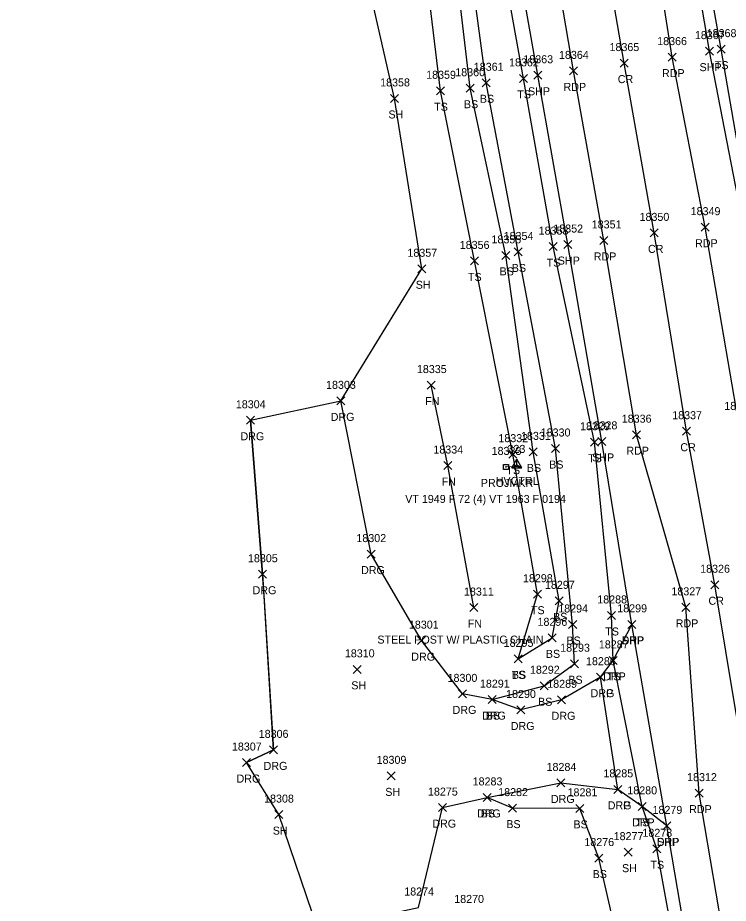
# Model space of a CAD drawing. Extents: x 1439173 to 1457902, y 641926 to 659889.
# Drawn here: x 1445421.8 to 1445599.2, y 658519.2 to 658740.4 of the extents above; entities that cross this region are included whole.
import ezdxf

# ---------------------------------------------------------------- set-up
doc = ezdxf.new("R2010")
doc.units = 0
for name, color, linetype in [('C_A', 7, 'Continuous'), ('C_I', 7, 'Continuous'), ('CPSM', 7, 'Continuous'), ('L_A', 7, 'Continuous'), ('L_C', 7, 'Continuous'), ('L_I', 7, 'Continuous'), ('L_TIC', 7, 'Continuous'), ('LELB', 7, 'Continuous'), ('LFNC', 7, 'Continuous'), ('LSOGP', 7, 'Continuous'), ('P_A', 7, 'Continuous'), ('P_I', 7, 'Continuous'), ('P_TIC', 7, 'Continuous'), ('PET', 7, 'Continuous'), ('PRC', 7, 'Continuous'), ('PSP', 7, 'Continuous'), ('R_A', 7, 'Continuous'), ('R_I', 7, 'Continuous'), ('R_TIC', 7, 'Continuous'), ('RDG', 7, 'Continuous'), ('RDP', 7, 'Continuous'), ('S_A', 7, 'Continuous'), ('S_C', 7, 'Continuous'), ('S_I', 7, 'Continuous'), ('SRM', 7, 'Continuous')]:
    doc.layers.add(name, color=color, linetype=linetype)

msp = doc.modelspace()

# ---------------------------------------------------------------- linework, layer by layer
at = {"layer": 'CPSM'}
for p, q in [((1445545.22, 658627.98), (1445546.47, 658630.14)), ((1445545.22, 658627.98), (1445546.47, 658628.7)), ((1445547.72, 658627.98), (1445546.47, 658630.14)), ((1445546.47, 658628.7), (1445546.47, 658630.14)), ((1445546.47, 658628.7), (1445546.47, 658628.7)), ((1445546.47, 658628.7), (1445547.72, 658627.98)), ((1445545.22, 658627.98), (1445547.72, 658627.98))]:
    msp.add_line(p, q, dxfattribs=at)
at = {"layer": 'L_TIC'}
for points in [[(1445596.49, 658731.56), (1445598.49, 658733.56)], [(1445598.49, 658731.56), (1445596.49, 658733.56)], [(1445547.13, 658724.26), (1445549.13, 658726.26)], [(1445549.13, 658724.26), (1445547.13, 658726.26)], [(1445533.78, 658721.8), (1445535.78, 658723.8)], [(1445535.78, 658721.8), (1445533.78, 658723.8)], [(1445537.76, 658723.16), (1445539.76, 658725.16)], [(1445539.76, 658723.16), (1445537.76, 658725.16)], [(1445514.89, 658719.25), (1445516.89, 658721.25)], [(1445516.89, 658719.25), (1445514.89, 658721.25)], [(1445526.39, 658721.16), (1445528.39, 658723.16)], [(1445528.39, 658721.16), (1445526.39, 658723.16)], [(1445554.48, 658682.23), (1445556.48, 658684.23)], [(1445556.48, 658682.23), (1445554.48, 658684.23)], [(1445542.69, 658680.05), (1445544.69, 658682.05)], [(1445544.69, 658680.05), (1445542.69, 658682.05)], [(1445545.73, 658680.9), (1445547.73, 658682.9)], [(1445547.73, 658680.9), (1445545.73, 658682.9)], [(1445534.83, 658678.66), (1445536.83, 658680.66)], [(1445536.83, 658678.66), (1445534.83, 658680.66)], [(1445521.7, 658676.7), (1445523.7, 658678.7)], [(1445523.7, 658676.7), (1445521.7, 658678.7)], [(1445524.07, 658647.64), (1445526.07, 658649.64)], [(1445526.07, 658647.64), (1445524.07, 658649.64)], [(1445564.84, 658633.37), (1445566.84, 658635.37)], [(1445566.84, 658633.37), (1445564.84, 658635.37)], [(1445549.5, 658630.95), (1445551.5, 658632.95)], [(1445551.5, 658630.95), (1445549.5, 658632.95)], [(1445555.07, 658631.8), (1445557.07, 658633.8)], [(1445557.07, 658631.8), (1445555.07, 658633.8)], [(1445544.42, 658630.38), (1445546.42, 658632.38)], [(1445546.42, 658630.38), (1445544.42, 658632.38)], [(1445528.18, 658627.54), (1445530.18, 658629.54)], [(1445530.18, 658627.54), (1445528.18, 658629.54)], [(1445550.56, 658595.4), (1445552.56, 658597.4)], [(1445552.56, 658595.4), (1445550.56, 658597.4)], [(1445556.05, 658593.74), (1445558.05, 658595.74)], [(1445558.05, 658593.74), (1445556.05, 658595.74)], [(1445534.7, 658592.06), (1445536.7, 658594.06)], [(1445536.7, 658592.06), (1445534.7, 658594.06)], [(1445569.11, 658590.09), (1445571.11, 658592.09)], [(1445571.11, 658590.09), (1445569.11, 658592.09)], [(1445559.38, 658587.83), (1445561.38, 658589.83)], [(1445561.38, 658587.83), (1445559.38, 658589.83)], [(1445554.24, 658584.5), (1445556.24, 658586.5)], [(1445556.24, 658584.5), (1445554.24, 658586.5)], [(1445545.75, 658579.25), (1445547.75, 658581.25)], [(1445547.75, 658579.25), (1445545.75, 658581.25)], [(1445545.75, 658579.25), (1445547.75, 658581.25)], [(1445547.75, 658579.25), (1445545.75, 658581.25)], [(1445559.86, 658578.03), (1445561.86, 658580.03)], [(1445561.86, 658578.03), (1445559.86, 658580.03)], [(1445569.51, 658578.86), (1445571.51, 658580.86)], [(1445571.51, 658578.86), (1445569.51, 658580.86)], [(1445505.6, 658576.63), (1445507.6, 658578.63)], [(1445507.6, 658576.63), (1445505.6, 658578.63)], [(1445552.3, 658572.53), (1445554.3, 658574.53)], [(1445554.3, 658572.53), (1445552.3, 658574.53)], [(1445539.24, 658569.06), (1445541.24, 658571.06)], [(1445541.24, 658569.06), (1445539.24, 658571.06)], [(1445514.09, 658550.02), (1445516.09, 658552.02)], [(1445516.09, 658550.02), (1445514.09, 658552.02)], [(1445537.99, 658544.63), (1445539.99, 658546.63)], [(1445539.99, 658544.63), (1445537.99, 658546.63)], [(1445576.71, 658542.4), (1445578.71, 658544.4)], [(1445578.71, 658542.4), (1445576.71, 658544.4)], [(1445485.99, 658540.34), (1445487.99, 658542.34)], [(1445487.99, 658540.34), (1445485.99, 658542.34)], [(1445544.37, 658541.96), (1445546.37, 658543.96)], [(1445546.37, 658541.96), (1445544.37, 658543.96)], [(1445561.14, 658541.9), (1445563.14, 658543.9)], [(1445563.14, 658541.9), (1445561.14, 658543.9)], [(1445580.39, 658531.8), (1445582.39, 658533.8)], [(1445582.39, 658531.8), (1445580.39, 658533.8)], [(1445565.94, 658529.48), (1445567.94, 658531.48)], [(1445567.94, 658529.48), (1445565.94, 658531.48)], [(1445573.21, 658530.96), (1445575.21, 658532.96)], [(1445575.21, 658530.96), (1445573.21, 658532.96)]]:
    msp.add_lwpolyline(points, dxfattribs=at)
at = {"layer": 'LELB'}
for points in [[(1445546.75, 658580.25), (1445555.24, 658585.5), (1445557.05, 658594.74), (1445550.5, 658631.95), (1445543.69, 658681.05), (1445534.78, 658722.8), (1445529.5, 658767.44), (1445519.33, 658815.1), (1445511.95, 658865.76), (1445502.3, 658911.26), (1445493.26, 658963.47), (1445482.28, 659014.01), (1445481.87, 659019.38), (1445465.05, 659071.39), (1445457.15, 659125.87), (1445444.27, 659175.83), (1445430.93, 659227.91), (1445424.45, 659249.81), (1445421.79, 659257.66), (1445423.95, 659258.48), (1445426.47, 659250.13)], [(1445540.24, 658570.06), (1445553.3, 658573.53), (1445560.86, 658579.03), (1445560.38, 658588.83), (1445556.07, 658632.8), (1445546.73, 658681.9), (1445538.76, 658724.16), (1445532.85, 658768.22), (1445523.37, 658815.33), (1445515.94, 658866.25), (1445505.34, 658911.7), (1445496.99, 658963.85), (1445485.27, 659014.07), (1445485.5, 659019.05), (1445472.59, 659070.29), (1445459, 659126.25), (1445446.31, 659176.04), (1445433.38, 659228.96), (1445426.47, 659250.13)], [(1445546.75, 658580.25), (1445551.56, 658596.4), (1445545.42, 658631.38), (1445535.83, 658679.66), (1445527.39, 658722.16), (1445522.35, 658763.62), (1445509.54, 658813.62), (1445497.28, 658863.69), (1445487.08, 658909.69), (1445476.82, 658961.05), (1445466.23, 659010.54), (1445463.83, 659019.39), (1445456.72, 659066.86)], [(1445578.26, 658449.58), (1445586.47, 658455.84), (1445593.31, 658457.92), (1445586.85, 658503.08), (1445581.39, 658532.8), (1445577.71, 658543.4), (1445570.51, 658579.86), (1445570.11, 658591.09), (1445565.84, 658634.37), (1445555.48, 658683.23), (1445548.13, 658725.26), (1445540.21, 658769.37), (1445532.06, 658816.87), (1445522.98, 658867.21), (1445515.01, 658913.3), (1445505.43, 658965.27)], [(1445711.41, 657996.31), (1445705.83, 658036.22), (1445700.64, 658079.41), (1445692.1, 658142.12), (1445687.71, 658180.48), (1445685.34, 658190.49), (1445681.91, 658219.02), (1445671.71, 658278.03), (1445666.36, 658313.61), (1445658.13, 658362.17), (1445649.94, 658422.94), (1445644.25, 658454.56), (1445635.79, 658510.62), (1445628.02, 658553.04), (1445620.07, 658601.71), (1445614.01, 658640.64), (1445604.81, 658690.17), (1445597.49, 658732.56), (1445589.59, 658776.66), (1445581.16, 658825.01), (1445572.65, 658874.35), (1445564.96, 658919.17), (1445560, 658950.1)], [(1445548.03, 658441.76), (1445559.75, 658453.4), (1445576.6, 658458.95), (1445573.52, 658501.69), (1445566.94, 658530.48), (1445562.14, 658542.9), (1445545.37, 658542.96), (1445538.99, 658545.63)]]:
    msp.add_lwpolyline(points, dxfattribs=at)
at = {"layer": 'LFNC'}
msp.add_lwpolyline([(1445535.7, 658593.06), (1445529.18, 658628.54), (1445525.07, 658648.64)], dxfattribs=at)
at = {"layer": 'LSOGP'}
msp.add_lwpolyline([(1445496.75, 658512.75), (1445486.99, 658541.35), (1445478.95, 658554.35), (1445485.7, 658557.51), (1445485.36, 658563), (1445485.02, 658568.48), (1445484.67, 658573.97), (1445484.33, 658579.46), (1445483.99, 658584.94), (1445483.64, 658590.43), (1445483.3, 658595.91), (1445482.95, 658601.4), (1445482.2, 658611.01), (1445481.44, 658620.63), (1445480.68, 658630.24), (1445479.92, 658639.85), (1445502.45, 658644.71), (1445522.69, 658677.71), (1445515.89, 658720.26), (1445506.07, 658763.47), (1445487.83, 658823.4), (1445483.43, 658861.14), (1445475.15, 658909.05), (1445476.82, 658961.06)], dxfattribs=at)
at = {"layer": 'P_TIC'}
for points in [[(1445593.54, 658731.07), (1445595.54, 658733.07)], [(1445595.54, 658731.07), (1445593.54, 658733.07)], [(1445584.19, 658729.57), (1445586.19, 658731.57)], [(1445586.19, 658729.57), (1445584.19, 658731.57)], [(1445559.61, 658726.13), (1445561.61, 658728.13)], [(1445561.61, 658726.13), (1445559.61, 658728.13)], [(1445572.22, 658728.08), (1445574.22, 658730.08)], [(1445574.22, 658728.08), (1445572.22, 658730.08)], [(1445550.7, 658725.04), (1445552.7, 658727.04)], [(1445552.7, 658725.04), (1445550.7, 658727.04)], [(1445592.45, 658687.09), (1445594.45, 658689.09)], [(1445594.45, 658687.09), (1445592.45, 658689.09)], [(1445579.76, 658685.66), (1445581.76, 658687.66)], [(1445581.76, 658685.66), (1445579.76, 658687.66)], [(1445558.14, 658682.75), (1445560.14, 658684.75)], [(1445560.14, 658682.75), (1445558.14, 658684.75)], [(1445567.16, 658683.78), (1445569.16, 658685.78)], [(1445569.16, 658683.78), (1445567.16, 658685.78)], [(1445575.29, 658635.25), (1445577.29, 658637.25)], [(1445577.29, 658635.25), (1445575.29, 658637.25)], [(1445587.83, 658636.12), (1445589.83, 658638.12)], [(1445589.83, 658636.12), (1445587.83, 658638.12)], [(1445566.7, 658633.58), (1445568.7, 658635.58)], [(1445568.7, 658633.58), (1445566.7, 658635.58)], [(1445594.87, 658597.76), (1445596.87, 658599.76)], [(1445596.87, 658597.76), (1445594.87, 658599.76)], [(1445587.63, 658592.12), (1445589.63, 658594.12)], [(1445589.63, 658592.12), (1445587.63, 658594.12)], [(1445574.12, 658587.87), (1445576.12, 658589.87)], [(1445576.12, 658587.87), (1445574.12, 658589.87)], [(1445590.98, 658545.7), (1445592.98, 658547.7)], [(1445592.98, 658545.7), (1445590.98, 658547.7)], [(1445582.92, 658537.52), (1445584.92, 658539.52)], [(1445584.92, 658537.52), (1445582.92, 658539.52)]]:
    msp.add_lwpolyline(points, dxfattribs=at)
at = {"layer": 'PET'}
for points in [[(1445705.78, 657996.74), (1445700.79, 658035.17), (1445695.34, 658079.07), (1445686.58, 658141.61), (1445678.88, 658191.85), (1445674.78, 658217.71), (1445664.88, 658276.95), (1445658.55, 658312.17), (1445650.15, 658361.18), (1445639.6, 658422.2), (1445634.4, 658454.18), (1445624.07, 658508.93), (1445616.8, 658551.96), (1445608.32, 658601.33), (1445601.83, 658639.44), (1445593.45, 658688.09), (1445585.19, 658730.57), (1445578.3, 658774.52), (1445569.42, 658823.28), (1445560.62, 658872.5), (1445551.74, 658918.41), (1445542.33, 658971.3)], [(1445680.6, 657994.71), (1445675.66, 658031.82), (1445670.09, 658076.96), (1445661.45, 658138.65), (1445654.59, 658185.53), (1445650, 658213.91), (1445640.16, 658272.65), (1445634.24, 658306.76), (1445624.76, 658361.87), (1445614.72, 658418.97), (1445607.21, 658460.9), (1445599.06, 658505.1), (1445591.98, 658546.7), (1445588.63, 658593.12), (1445576.29, 658636.25), (1445568.16, 658684.78), (1445560.61, 658727.13), (1445552.99, 658771.71), (1445544.2, 658818.81), (1445535.26, 658869.13), (1445526.51, 658914.41), (1445517.19, 658967.01)]]:
    msp.add_lwpolyline(points, dxfattribs=at)
at = {"layer": 'PRC'}
msp.add_lwpolyline([(1445693.19, 657995.58), (1445688.37, 658033.15), (1445682.7, 658078.44), (1445674.41, 658140.32), (1445666.61, 658188.13), (1445662.4, 658215.59), (1445653.51, 658278.24), (1445646.19, 658309.4), (1445637.2, 658362.39), (1445626.17, 658420.18), (1445621.21, 658465.94), (1445611.38, 658507.05), (1445604.14, 658549), (1445595.87, 658598.76), (1445588.83, 658637.12), (1445580.76, 658686.66), (1445573.22, 658729.08), (1445565.49, 658774.03), (1445556.77, 658821.39), (1445548.21, 658870.8), (1445539.62, 658916.36), (1445529.84, 658969.19)], dxfattribs=at)
at = {"layer": 'PSP'}
for points in [[(1445709.72, 657996.21), (1445703.88, 658035.73), (1445698.6, 658079.03), (1445689.92, 658141.84), (1445682.47, 658194.7), (1445678.91, 658218.46), (1445669.51, 658277.66), (1445663.97, 658313.06), (1445656.7, 658361.9), (1445647.15, 658422.67), (1445642.54, 658454.48), (1445633.11, 658510.6), (1445626.17, 658552.92), (1445617.88, 658601.72), (1445610.99, 658640.57), (1445602.68, 658689.97), (1445594.54, 658732.07), (1445587.02, 658776.07), (1445578.22, 658824.66), (1445569.89, 658874.08), (1445561.69, 658919.22), (1445557.14, 658946.18), (1445552.68, 658972.7)], [(1445677.61, 657994.76), (1445672.81, 658031.44), (1445667.07, 658076.52), (1445658.59, 658138.11), (1445650.65, 658184.8), (1445645.66, 658213.03), (1445633.73, 658271), (1445626.46, 658304.89), (1445616.09, 658359.97), (1445606.28, 658413.34), (1445604.12, 658425.94), (1445596.03, 658466.49), (1445589.8, 658503.8), (1445583.92, 658538.52), (1445575.12, 658588.87), (1445567.7, 658634.58), (1445559.14, 658683.75), (1445551.7, 658726.04), (1445543.93, 658769.89), (1445535.06, 658817.05), (1445526.54, 658867.74), (1445518.27, 658912.76), (1445508.55, 658965.49)]]:
    msp.add_lwpolyline(points, dxfattribs=at)
at = {"layer": 'R_TIC'}
for points in [[(1445501.46, 658643.7), (1445503.46, 658645.7)], [(1445503.46, 658643.7), (1445501.46, 658645.7)], [(1445478.93, 658638.85), (1445480.93, 658640.85)], [(1445480.93, 658638.85), (1445478.93, 658640.85)], [(1445509.04, 658605.42), (1445511.04, 658607.42)], [(1445511.04, 658605.42), (1445509.04, 658607.42)], [(1445481.95, 658600.39), (1445483.95, 658602.39)], [(1445483.95, 658600.39), (1445481.95, 658602.39)], [(1445574.12, 658587.87), (1445576.12, 658589.87)], [(1445576.12, 658587.87), (1445574.12, 658589.87)], [(1445521.59, 658583.8), (1445523.59, 658585.8)], [(1445523.59, 658583.8), (1445521.59, 658585.8)], [(1445569.51, 658578.86), (1445571.51, 658580.86)], [(1445571.51, 658578.86), (1445569.51, 658580.86)], [(1445566.36, 658574.67), (1445568.36, 658576.67)], [(1445568.36, 658574.67), (1445566.36, 658576.67)], [(1445566.36, 658574.67), (1445568.36, 658576.67)], [(1445568.36, 658574.67), (1445566.36, 658576.67)], [(1445531.9, 658570.5), (1445533.9, 658572.5)], [(1445533.9, 658570.5), (1445531.9, 658572.5)], [(1445539.24, 658569.06), (1445541.24, 658571.06)], [(1445541.24, 658569.06), (1445539.24, 658571.06)], [(1445556.63, 658569.02), (1445558.63, 658571.02)], [(1445558.63, 658569.02), (1445556.63, 658571.02)], [(1445546.44, 658566.48), (1445548.44, 658568.48)], [(1445548.44, 658566.48), (1445546.44, 658568.48)], [(1445484.7, 658556.51), (1445486.7, 658558.51)], [(1445486.7, 658556.51), (1445484.7, 658558.51)], [(1445477.95, 658553.34), (1445479.95, 658555.34)], [(1445479.95, 658553.34), (1445477.95, 658555.34)], [(1445556.46, 658548.25), (1445558.46, 658550.25)], [(1445558.46, 658548.25), (1445556.46, 658550.25)], [(1445537.99, 658544.63), (1445539.99, 658546.63)], [(1445539.99, 658544.63), (1445537.99, 658546.63)], [(1445570.65, 658546.65), (1445572.65, 658548.65)], [(1445572.65, 658546.65), (1445570.65, 658548.65)], [(1445570.65, 658546.65), (1445572.65, 658548.65)], [(1445572.65, 658546.65), (1445570.65, 658548.65)], [(1445576.71, 658542.4), (1445578.71, 658544.4)], [(1445578.71, 658542.4), (1445576.71, 658544.4)], [(1445526.84, 658542.09), (1445528.84, 658544.09)], [(1445528.84, 658542.09), (1445526.84, 658544.09)], [(1445582.92, 658537.52), (1445584.92, 658539.52)], [(1445584.92, 658537.52), (1445582.92, 658539.52)]]:
    msp.add_lwpolyline(points, dxfattribs=at)
at = {"layer": 'RDG'}
for points in [[(1445567.36, 658575.67), (1445557.63, 658570.02), (1445547.44, 658567.48), (1445540.24, 658570.06), (1445532.9, 658571.5), (1445522.59, 658584.8), (1445510.04, 658606.42), (1445502.46, 658644.7)], [(1445479.93, 658639.85), (1445482.95, 658601.39), (1445485.7, 658557.51), (1445478.95, 658554.34)], [(1445496.75, 658512.74), (1445521.91, 658518.13), (1445527.84, 658543.09), (1445538.99, 658545.63), (1445557.46, 658549.25), (1445571.65, 658547.65)]]:
    msp.add_lwpolyline(points, dxfattribs=at)
at = {"layer": 'RDP'}
msp.add_lwpolyline([(1445583.92, 658538.52), (1445577.71, 658543.4), (1445571.65, 658547.65), (1445567.36, 658575.67), (1445570.51, 658579.86), (1445575.12, 658588.87)], dxfattribs=at)
at = {"layer": 'SRM'}
msp.add_lwpolyline([(1445543.1, 658628.83), (1445544.35, 658628.83), (1445544.35, 658627.58), (1445543.1, 658627.58)], close=True, dxfattribs=at)
msp.add_circle((1445543.73, 658628.2), 0.0833, dxfattribs=at)

# ---------------------------------------------------------------- texts
at = {"layer": 'C_A'}
msp.add_text('HVCTRL', height=2, dxfattribs=at).set_placement((1445541.17, 658623.7))
at = {"layer": 'C_I'}
msp.add_text('323', height=2, dxfattribs=at).set_placement((1445544.11, 658631.7))
at = {"layer": 'L_A'}
for s, p in [('TS', (1445595.9, 658727.56)), ('TS', (1445546.54, 658720.26)), ('TS', (1445525.8, 658717.16)), ('BS', (1445533.22, 658717.8)), ('BS', (1445537.2, 658719.16)), ('SH', (1445514.38, 658715.25)), ('TS', (1445553.89, 658678.23)), ('BS', (1445542.13, 658676.05)), ('BS', (1445545.17, 658676.9)), ('TS', (1445534.24, 658674.66)), ('SH', (1445521.19, 658672.7)), ('FN', (1445523.55, 658643.64)), ('TS', (1445564.25, 658629.37)), ('TS', (1445543.83, 658626.38)), ('BS', (1445548.94, 658626.95)), ('BS', (1445554.51, 658627.8)), ('FN', (1445527.66, 658623.54)), ('TS', (1445549.97, 658591.4)), ('BS', (1445555.49, 658589.74)), ('FN', (1445534.18, 658588.06)), ('TS', (1445568.52, 658586.09)), ('BS', (1445558.82, 658583.83)), ('BS', (1445553.68, 658580.5)), ('TS', (1445545.15, 658575.25)), ('BS', (1445545.19, 658575.25)), ('BS', (1445559.3, 658574.03)), ('TS', (1445568.92, 658574.86)), ('SH', (1445505.09, 658572.63)), ('BS', (1445551.74, 658568.53)), ('BS', (1445538.68, 658565.06)), ('SH', (1445513.58, 658546.02)), ('BS', (1445537.43, 658540.63)), ('BS', (1445543.81, 658537.96)), ('BS', (1445560.58, 658537.9)), ('TS', (1445576.12, 658538.4)), ('SH', (1445485.48, 658536.34)), ('SH', (1445572.7, 658526.96)), ('TS', (1445579.8, 658527.8)), ('BS', (1445565.38, 658525.48))]:
    msp.add_text(s, height=2, dxfattribs=at).set_placement(p)
at = {"layer": 'L_C'}
msp.add_text('STEEL POST W/ PLASTIC CHAIN', height=2, dxfattribs=at).set_placement((1445511.61, 658584.06))
at = {"layer": 'L_I'}
for s, p in [('18368', (1445593.85, 658735.56)), ('18362', (1445544.49, 658728.26)), ('18361', (1445535.69, 658727.16)), ('18359', (1445523.79, 658725.16)), ('18360', (1445531.06, 658725.8)), ('18358', (1445512.3, 658723.25)), ('18353', (1445551.89, 658686.23)), ('18355', (1445540.1, 658684.05)), ('18354', (1445543.14, 658684.9)), ('18356', (1445532.18, 658682.66)), ('18357', (1445519.11, 658680.7)), ('18335', (1445521.48, 658651.64)), ('18329', (1445562.24, 658637.37)), ('18330', (1445552.4, 658635.8)), ('18332', (1445541.83, 658634.38)), ('18331', (1445547.48, 658634.95)), ('18334', (1445525.59, 658631.54)), ('18298', (1445547.97, 658599.4)), ('18297', (1445553.46, 658597.74)), ('18311', (1445533.24, 658596.06)), ('18288', (1445566.52, 658594.09)), ('18294', (1445556.78, 658591.83)), ('18296', (1445551.6, 658588.5)), ('18295', (1445543.15, 658583.25)), ('18295', (1445543.15, 658583.25)), ('18287', (1445566.92, 658582.86)), ('18310', (1445503.49, 658580.63)), ('18293', (1445557.26, 658582.03)), ('18292', (1445549.71, 658576.53)), ('18291', (1445537.22, 658573.06)), ('18309', (1445511.42, 658554.02)), ('18283', (1445535.4, 658548.63)), ('18282', (1445541.78, 658545.96)), ('18281', (1445559.11, 658545.9)), ('18280', (1445574.03, 658546.4)), ('18308', (1445483.32, 658544.34)), ('18278', (1445577.8, 658535.8)), ('18276', (1445563.3, 658533.48)), ('18277', (1445570.62, 658534.96)), ('18270', (1445530.8, 658519.27))]:
    msp.add_text(s, height=2, dxfattribs=at).set_placement(p)
at = {"layer": 'P_A'}
for s, p in [('SHP', (1445592.07, 658727.07)), ('CR', (1445571.65, 658724.08)), ('RDP', (1445582.68, 658725.57)), ('RDP', (1445558.1, 658722.13)), ('SHP', (1445549.23, 658721.04)), ('CR', (1445579.19, 658681.66)), ('RDP', (1445590.94, 658683.09)), ('RDP', (1445565.65, 658679.78)), ('SHP', (1445556.67, 658678.75)), ('RDP', (1445573.78, 658631.25)), ('CR', (1445587.26, 658632.12)), ('SHP', (1445565.24, 658629.58)), ('CR', (1445594.3, 658593.76)), ('RDP', (1445586.11, 658588.12)), ('SHP', (1445572.66, 658583.87)), ('RDP', (1445589.47, 658541.7)), ('SHP', (1445581.45, 658533.52))]:
    msp.add_text(s, height=2, dxfattribs=at).set_placement(p)
at = {"layer": 'P_I'}
for s, p in [('18367', (1445590.9, 658735.07)), ('18366', (1445581.49, 658733.57)), ('18365', (1445569.58, 658732.08)), ('18363', (1445548.06, 658729.04)), ('18364', (1445556.97, 658730.13)), ('18349', (1445589.85, 658691.09)), ('18350', (1445577.08, 658689.66)), ('18352', (1445555.54, 658686.75)), ('18351', (1445565.14, 658687.78)), ('18338', (1445598.24, 658642.44)), ('18337', (1445585.24, 658640.12)), ('18328', (1445564.11, 658637.58)), ('18336', (1445572.64, 658639.25)), ('18326', (1445592.22, 658601.76)), ('18327', (1445585.04, 658596.12)), ('18299', (1445571.52, 658591.87)), ('18312', (1445588.96, 658549.7)), ('18279', (1445580.32, 658541.52))]:
    msp.add_text(s, height=2, dxfattribs=at).set_placement(p)
at = {"layer": 'R_A'}
for s, p in [('DRG', (1445499.95, 658639.7)), ('DRG', (1445477.42, 658634.85)), ('DRG', (1445507.53, 658601.42)), ('DRG', (1445480.44, 658596.39)), ('DRP', (1445572.61, 658583.87)), ('DRG', (1445520.07, 658579.8)), ('DRP', (1445568, 658574.86)), ('DRG', (1445564.85, 658570.67)), ('DRP', (1445564.85, 658570.67)), ('DRG', (1445530.39, 658566.5)), ('DRG', (1445537.73, 658565.06)), ('DRG', (1445555.12, 658565.02)), ('DRG', (1445544.92, 658562.48)), ('DRG', (1445483.19, 658552.51)), ('DRG', (1445476.44, 658549.34)), ('DRG', (1445554.94, 658544.25)), ('DRG', (1445569.14, 658542.65)), ('DRP', (1445569.14, 658542.65)), ('DRG', (1445536.48, 658540.63)), ('DRG', (1445525.33, 658538.09)), ('DRP', (1445575.2, 658538.4)), ('DRP', (1445581.4, 658533.52))]:
    msp.add_text(s, height=2, dxfattribs=at).set_placement(p)
at = {"layer": 'R_I'}
for s, p in [('18303', (1445498.79, 658647.7)), ('18304', (1445476.26, 658642.85)), ('18302', (1445506.37, 658609.42)), ('18305', (1445479.29, 658604.39)), ('18299', (1445571.52, 658591.87)), ('18301', (1445519.48, 658587.8)), ('18287', (1445566.92, 658582.86)), ('18286', (1445563.71, 658578.67)), ('18286', (1445563.71, 658578.67)), ('18300', (1445529.14, 658574.5)), ('18291', (1445537.22, 658573.06)), ('18289', (1445554.03, 658573.02)), ('18290', (1445543.76, 658570.48)), ('18306', (1445481.98, 658560.51)), ('18307', (1445475.28, 658557.34)), ('18284', (1445553.86, 658552.25)), ('18285', (1445568.06, 658550.65)), ('18285', (1445568.06, 658550.65)), ('18283', (1445535.4, 658548.63)), ('18275', (1445524.25, 658546.09)), ('18280', (1445574.03, 658546.4)), ('18279', (1445580.32, 658541.52)), ('18274', (1445518.32, 658521.13))]:
    msp.add_text(s, height=2, dxfattribs=at).set_placement(p)
at = {"layer": 'S_A'}
msp.add_text('PROJMKR', height=2, dxfattribs=at).set_placement((1445537.45, 658623.2))
at = {"layer": 'S_C'}
msp.add_text('VT 1949 F 72 (4) VT 1963 F 0194', height=2, dxfattribs=at).set_placement((1445518.56, 658619.2))
at = {"layer": 'S_I'}
msp.add_text('18333', height=2, dxfattribs=at).set_placement((1445540.14, 658631.2))

doc.saveas('drawing.dxf')
